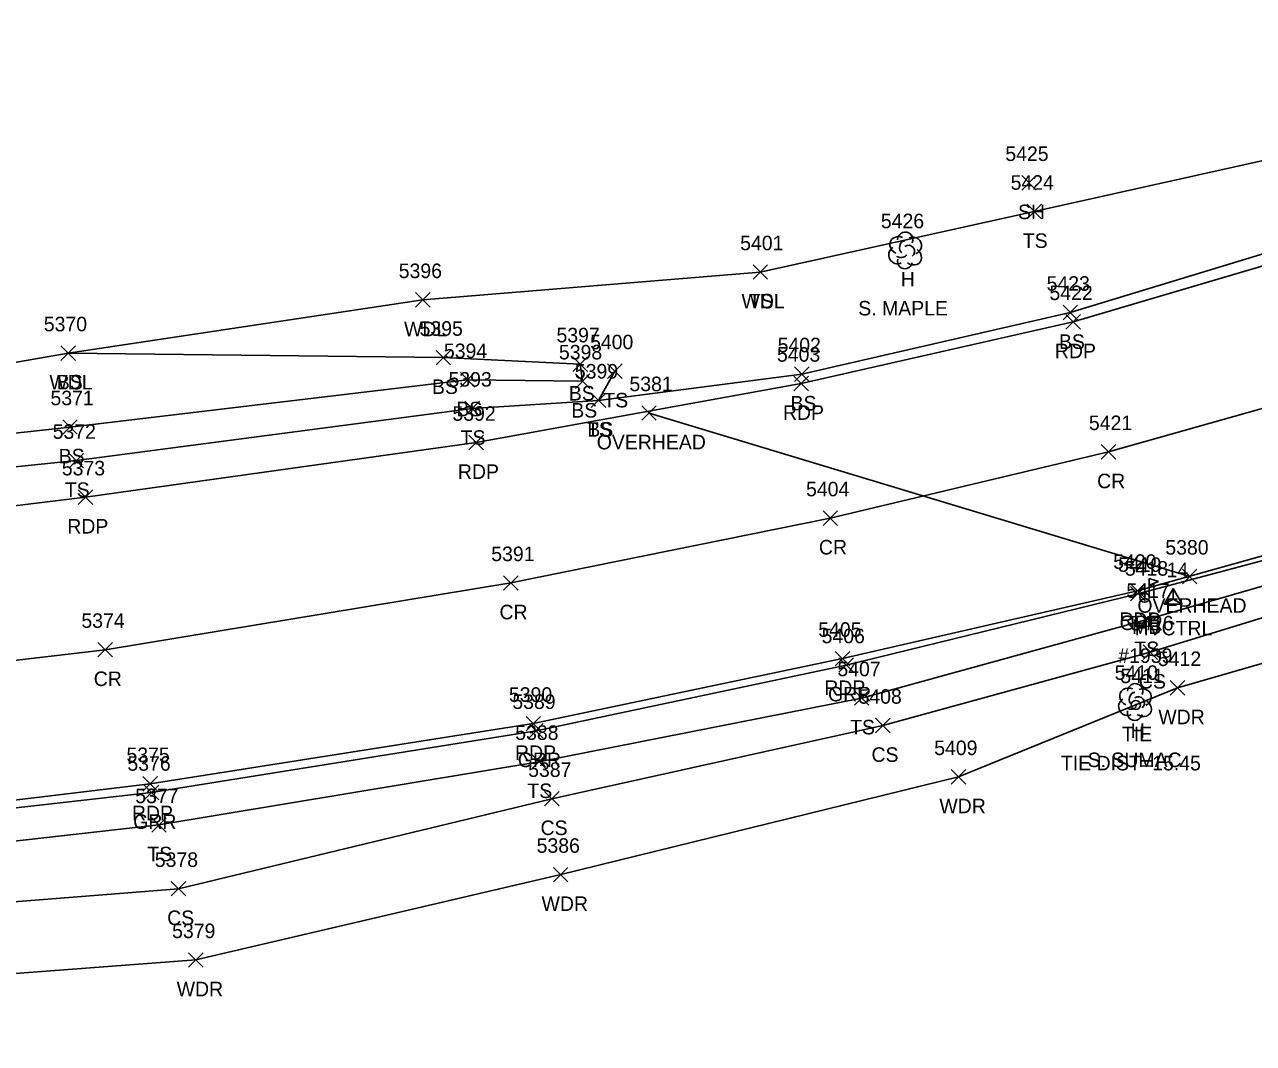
# Model space of a CAD drawing. Extents: x 1611797 to 1633212, y 298978 to 305475.
# Drawn here: x 1621724.4 to 1621893.4, y 300757.2 to 300897.4 of the extents above; entities that cross this region are included whole.
import ezdxf

# ---------------------------------------------------------------- set-up
doc = ezdxf.new("R2010")
doc.units = 0
for name, color, linetype in [('C_A', 7, 'Continuous'), ('C_C', 7, 'Continuous'), ('C_I', 7, 'Continuous'), ('CBP', 7, 'Continuous'), ('CPSM', 7, 'Continuous'), ('L_A', 7, 'Continuous'), ('L_C', 7, 'Continuous'), ('L_I', 7, 'Continuous'), ('L_TIC', 7, 'Continuous'), ('LAWA', 7, 'Continuous'), ('LELB', 7, 'Continuous'), ('LMB', 7, 'Continuous'), ('LTD', 7, 'Continuous'), ('P_A', 7, 'Continuous'), ('P_I', 7, 'Continuous'), ('P_TIC', 7, 'Continuous'), ('PET', 7, 'Continuous'), ('PRC', 7, 'Continuous'), ('R_A', 7, 'Continuous'), ('R_I', 7, 'Continuous'), ('R_TIC', 7, 'Continuous'), ('RGR', 7, 'Continuous'), ('U_A', 7, 'Continuous'), ('U_I', 7, 'Continuous'), ('U_TIC', 7, 'Continuous'), ('UCO', 7, 'Continuous')]:
    doc.layers.add(name, color=color, linetype=linetype)

msp = doc.modelspace()

# ---------------------------------------------------------------- linework, layer by layer
at = {"layer": 'CBP'}
for radius in [0.625, 0.0833]:
    msp.add_circle((1621877.27, 300803.81), radius, dxfattribs=at)
at = {"layer": 'CPSM'}
for p, q in [((1621881.16, 300817.66), (1621882.41, 300819.83)), ((1621883.66, 300817.66), (1621882.41, 300819.83)), ((1621882.41, 300818.38), (1621882.41, 300819.83)), ((1621881.16, 300817.66), (1621882.41, 300818.38)), ((1621882.41, 300818.38), (1621882.41, 300818.38)), ((1621882.41, 300818.38), (1621883.66, 300817.66)), ((1621881.16, 300817.66), (1621883.66, 300817.66))]:
    msp.add_line(p, q, dxfattribs=at)
at = {"layer": 'L_TIC'}
for points in [[(1621861.58, 300874.64), (1621863.58, 300876.64)], [(1621863.58, 300874.64), (1621861.58, 300876.64)], [(1621862.31, 300870.68), (1621864.31, 300872.68)], [(1621864.31, 300870.68), (1621862.31, 300872.68)], [(1621824.62, 300862.36), (1621826.62, 300864.36)], [(1621826.62, 300862.36), (1621824.62, 300864.36)], [(1621824.62, 300862.36), (1621826.62, 300864.36)], [(1621826.62, 300862.36), (1621824.62, 300864.36)], [(1621778.19, 300858.53), (1621780.19, 300860.53)], [(1621780.19, 300858.53), (1621778.19, 300860.53)], [(1621867.26, 300856.79), (1621869.26, 300858.79)], [(1621869.26, 300856.79), (1621867.26, 300858.79)], [(1621729.41, 300851.21), (1621731.41, 300853.21)], [(1621731.41, 300851.21), (1621729.41, 300853.21)], [(1621729.41, 300851.21), (1621731.41, 300853.21)], [(1621731.41, 300851.21), (1621729.41, 300853.21)], [(1621781.01, 300850.59), (1621783.01, 300852.59)], [(1621783.01, 300850.59), (1621781.01, 300852.59)], [(1621799.84, 300849.69), (1621801.84, 300851.69)], [(1621801.84, 300849.69), (1621799.84, 300851.69)], [(1621804.62, 300848.74), (1621806.62, 300850.74)], [(1621806.62, 300848.74), (1621804.62, 300850.74)], [(1621830.33, 300848.32), (1621832.33, 300850.32)], [(1621832.33, 300848.32), (1621830.33, 300850.32)], [(1621784.36, 300847.52), (1621786.36, 300849.52)], [(1621786.36, 300847.52), (1621784.36, 300849.52)], [(1621800.18, 300847.34), (1621802.18, 300849.34)], [(1621802.18, 300847.34), (1621800.18, 300849.34)], [(1621800.18, 300847.34), (1621802.18, 300849.34)], [(1621802.18, 300847.34), (1621800.18, 300849.34)], [(1621802.37, 300844.71), (1621804.37, 300846.71)], [(1621804.37, 300844.71), (1621802.37, 300846.71)], [(1621802.37, 300844.71), (1621804.37, 300846.71)], [(1621804.37, 300844.71), (1621802.37, 300846.71)], [(1621784.99, 300843.6), (1621786.99, 300845.6)], [(1621786.99, 300843.6), (1621784.99, 300845.6)], [(1621729.67, 300841.04), (1621731.67, 300843.04)], [(1621731.67, 300841.04), (1621729.67, 300843.04)], [(1621730.54, 300836.42), (1621732.54, 300838.42)], [(1621732.54, 300836.42), (1621730.54, 300838.42)], [(1621877.66, 300814.53), (1621879.66, 300816.53)], [(1621879.66, 300814.53), (1621877.66, 300816.53)], [(1621878.26, 300810.06), (1621880.26, 300812.06)], [(1621880.26, 300810.06), (1621878.26, 300812.06)], [(1621882, 300805.16), (1621884, 300807.16)], [(1621884, 300805.16), (1621882, 300807.16)], [(1621838.56, 300803.76), (1621840.56, 300805.76)], [(1621840.56, 300803.76), (1621838.56, 300805.76)], [(1621841.47, 300799.98), (1621843.47, 300801.98)], [(1621843.47, 300799.98), (1621841.47, 300801.98)], [(1621794.17, 300795), (1621796.17, 300797)], [(1621796.17, 300795), (1621794.17, 300797)], [(1621851.88, 300792.91), (1621853.88, 300794.91)], [(1621853.88, 300792.91), (1621851.88, 300794.91)], [(1621795.95, 300789.91), (1621797.95, 300791.91)], [(1621797.95, 300789.91), (1621795.95, 300791.91)], [(1621741.9, 300786.3), (1621743.9, 300788.3)], [(1621743.9, 300786.3), (1621741.9, 300788.3)], [(1621797.16, 300779.47), (1621799.16, 300781.47)], [(1621799.16, 300779.47), (1621797.16, 300781.47)], [(1621744.59, 300777.53), (1621746.59, 300779.53)], [(1621746.59, 300777.53), (1621744.59, 300779.53)], [(1621746.98, 300767.73), (1621748.98, 300769.73)], [(1621748.98, 300767.73), (1621746.98, 300769.73)]]:
    msp.add_lwpolyline(points, dxfattribs=at)
at = {"layer": 'LAWA'}
for points in [[(1621181.28, 300827.92), (1621223.86, 300818.05), (1621259.85, 300805.3), (1621302.95, 300795.39), (1621349.16, 300784.44), (1621405.32, 300776.46), (1621456.92, 300770.04), (1621498.1, 300763.95), (1621547.06, 300757.25), (1621601.93, 300760.87), (1621651.09, 300764.67), (1621694.04, 300764.66), (1621747.98, 300768.73), (1621798.16, 300780.47), (1621852.88, 300793.91), (1621883, 300806.16), (1621927.85, 300819.1), (1621967.48, 300826.99), (1621990.87, 300829.17), (1622005.83, 300841.63), (1622047.88, 300859.2), (1622083.34, 300869.94), (1622118.6, 300887.45), (1622128.05, 300883.04)], [(1621659.49, 300842.5), (1621686.22, 300844.5), (1621730.41, 300852.21), (1621779.19, 300859.53), (1621825.62, 300863.36)]]:
    msp.add_lwpolyline(points, dxfattribs=at)
at = {"layer": 'LELB'}
for points in [[(1621225.04, 300824.33), (1621261.12, 300815.51), (1621304.37, 300803.95), (1621349.5, 300790.07), (1621405.83, 300783.73), (1621456.28, 300778.87), (1621499.66, 300775.46), (1621542.64, 300769.31), (1621602.92, 300770.8), (1621648.56, 300773.12), (1621693.93, 300774.41), (1621745.59, 300778.53), (1621796.95, 300790.91), (1621842.47, 300800.98), (1621879.26, 300811.06), (1621925.94, 300825.36), (1621965.55, 300835.63), (1621978.62, 300833.76), (1622003.72, 300846.57), (1622042.45, 300863.08), (1622078.51, 300879.77), (1622113.6, 300897.41), (1622122.59, 300892.64)], [(1621803.37, 300845.71), (1621831.33, 300849.32), (1621868.26, 300857.79), (1621912.24, 300871.19), (1621914.88, 300876.86), (1621915.04, 300889.95)], [(1621825.62, 300863.36), (1621863.31, 300871.68), (1621907.35, 300881.49), (1621906.3, 300889.13)], [(1621730.41, 300852.21), (1621782.01, 300851.59), (1621800.84, 300850.69), (1621801.18, 300848.34)], [(1621655.45, 300842.83), (1621656.08, 300835.16), (1621660.35, 300828.94), (1621690.83, 300833.21), (1621731.54, 300837.42), (1621785.99, 300844.6), (1621803.37, 300845.71), (1621805.62, 300849.74)], [(1621659.49, 300842.5), (1621657.79, 300837.47), (1621658.11, 300836.31), (1621690.69, 300837.68), (1621730.67, 300842.04), (1621785.36, 300848.52), (1621801.18, 300848.34)], [(1621304.32, 300806.96), (1621349.8, 300796.53), (1621406.42, 300787.47), (1621456.73, 300781.98), (1621500.38, 300778.42), (1621539.28, 300776.65), (1621603.89, 300776.85), (1621647.89, 300778.63), (1621693.37, 300781.71), (1621742.9, 300787.3), (1621795.17, 300796), (1621839.56, 300804.76), (1621878.66, 300815.53), (1621923.09, 300828.36)]]:
    msp.add_lwpolyline(points, dxfattribs=at)
at = {"layer": 'LMB'}
for p, q in [((1621879.11, 300821.19), (1621880.41, 300820.81)), ((1621879.12, 300818.6), (1621879.12, 300821.19)), ((1621879.12, 300820.29), (1621880.4, 300820.8)), ((1621878.46, 300818.59), (1621878.46, 300818.59))]:
    msp.add_line(p, q, dxfattribs=at)
msp.add_circle((1621878.46, 300818.59), 0.656, dxfattribs=at)
at = {"layer": 'LTD'}
for p, q in [((1621845.52, 300866.39), (1621845.52, 300866.39)), ((1621845.52, 300866.39), (1621845.52, 300866.39)), ((1621877.14, 300804.26), (1621877.14, 300804.26)), ((1621877.14, 300804.26), (1621877.14, 300804.26))]:
    msp.add_line(p, q, dxfattribs=at)
for centre in [(1621845.56, 300867.82), (1621877.19, 300805.7)]:
    msp.add_arc(centre, 1.05, 335.5272, 180.9563, dxfattribs=at)
for centre, major_axis, ratio, start_param, end_param in [((1621844.73, 300867.05), (1.21, -0.51), 0.895232, 1.570796, 4.712389), ((1621845.31, 300866.85), (-0.208, -0.792), 0.645439, 3.141593, 6.283185), ((1621846.02, 300866.22), (-0.5, 0.667), 0.989748, 3.141593, 6.283185), ((1621846.56, 300866.97), (-1.14, -0.48), 0.949671, 1.570796, 4.712389), ((1621844.43, 300865.68), (0.58, -1.04), 0.959034, 3.141593, 6.283185), ((1621845.06, 300865.64), (-0.625, -0.083), 0.423636, 0, 3.141593), ((1621846.52, 300865.55), (-1.09, 0.79), 0.841452, 1.570796, 4.712389), ((1621845.52, 300864.89), (0.26, 1.06), 0.942809, 1.570796, 4.712389), ((1621876.35, 300804.93), (1.21, -0.51), 0.895232, 1.570796, 4.712389), ((1621878.18, 300804.85), (-1.14, -0.48), 0.949671, 1.570796, 4.712389), ((1621876.06, 300803.55), (0.58, -1.04), 0.959034, 3.141593, 6.283185), ((1621876.93, 300804.72), (-0.208, -0.792), 0.645439, 3.141593, 6.283185), ((1621877.64, 300804.1), (-0.5, 0.667), 0.989748, 3.141593, 6.283185), ((1621878.14, 300803.43), (-1.09, 0.79), 0.841452, 1.570796, 4.712389), ((1621877.14, 300802.76), (0.26, 1.06), 0.942809, 1.570796, 4.712389), ((1621876.68, 300803.51), (-0.625, -0.083), 0.423636, 0, 3.141593)]:
    msp.add_ellipse(centre, major_axis=major_axis, ratio=ratio, start_param=start_param, end_param=end_param, dxfattribs=at)
at = {"layer": 'P_TIC'}
for points in [[(1621867.65, 300855.51), (1621869.65, 300857.51)], [(1621869.65, 300855.51), (1621867.65, 300857.51)], [(1621830.25, 300847.03), (1621832.25, 300849.03)], [(1621832.25, 300847.03), (1621830.25, 300849.03)], [(1621785.53, 300838.9), (1621787.53, 300840.9)], [(1621787.53, 300838.9), (1621785.53, 300840.9)], [(1621872.52, 300837.62), (1621874.52, 300839.62)], [(1621874.52, 300837.62), (1621872.52, 300839.62)], [(1621731.8, 300831.39), (1621733.8, 300833.39)], [(1621733.8, 300831.39), (1621731.8, 300833.39)], [(1621834.25, 300828.51), (1621836.25, 300830.51)], [(1621836.25, 300828.51), (1621834.25, 300830.51)], [(1621790.3, 300819.59), (1621792.3, 300821.59)], [(1621792.3, 300819.59), (1621790.3, 300821.59)], [(1621876.51, 300818.53), (1621878.51, 300820.53)], [(1621878.51, 300818.53), (1621876.51, 300820.53)], [(1621734.49, 300810.41), (1621736.49, 300812.41)], [(1621736.49, 300810.41), (1621734.49, 300812.41)], [(1621835.93, 300809.18), (1621837.93, 300811.18)], [(1621837.93, 300809.18), (1621835.93, 300811.18)], [(1621793.39, 300800.24), (1621795.39, 300802.24)], [(1621795.39, 300800.24), (1621793.39, 300802.24)], [(1621740.69, 300791.95), (1621742.69, 300793.95)], [(1621742.69, 300791.95), (1621740.69, 300793.95)]]:
    msp.add_lwpolyline(points, dxfattribs=at)
at = {"layer": 'PET'}
for points in [[(1621302.78, 300853.1), (1621341.3, 300845.04), (1621343.24, 300844.09), (1621354.32, 300842.05), (1621412.51, 300832.2), (1621456.55, 300827.09), (1621502.68, 300823.5), (1621543.62, 300821.7), (1621607.3, 300821.82), (1621632.35, 300822.86), (1621661.66, 300824.82), (1621690.71, 300827.25), (1621732.8, 300832.39), (1621786.53, 300839.9), (1621831.25, 300848.03), (1621868.65, 300856.51), (1621909.23, 300868.5)], [(1621305.61, 300811.18), (1621350.51, 300801.8), (1621406.65, 300792.88), (1621455.48, 300787.35), (1621500.83, 300783.57), (1621539, 300781.94), (1621604.29, 300781.94), (1621647.08, 300783.63), (1621692.5, 300787.02), (1621741.69, 300792.95), (1621794.39, 300801.24), (1621836.93, 300810.18), (1621877.51, 300819.53), (1621921.58, 300831.86)]]:
    msp.add_lwpolyline(points, dxfattribs=at)
at = {"layer": 'PRC'}
msp.add_lwpolyline([(1621310.56, 300830.69), (1621354.83, 300821.25), (1621408.34, 300812.34), (1621455.2, 300807.18), (1621500.93, 300803.33), (1621540.27, 300801.32), (1621605.72, 300800.67), (1621646.62, 300802.7), (1621691.65, 300806.25), (1621735.49, 300811.41), (1621791.3, 300820.59), (1621835.25, 300829.51), (1621873.52, 300838.62), (1621915.14, 300850.35)], dxfattribs=at)
at = {"layer": 'R_TIC'}
for points in [[(1621876.54, 300818.11), (1621878.54, 300820.11)], [(1621878.54, 300818.11), (1621876.54, 300820.11)], [(1621836.44, 300808.3), (1621838.44, 300810.3)], [(1621838.44, 300808.3), (1621836.44, 300810.3)], [(1621793.77, 300799.26), (1621795.77, 300801.26)], [(1621795.77, 300799.26), (1621793.77, 300801.26)], [(1621740.88, 300790.76), (1621742.88, 300792.76)], [(1621742.88, 300790.76), (1621740.88, 300792.76)]]:
    msp.add_lwpolyline(points, dxfattribs=at)
at = {"layer": 'RGR'}
msp.add_lwpolyline([(1621305.42, 300810.62), (1621350.33, 300801.15), (1621406.34, 300791.79), (1621455.48, 300786.67), (1621500.8, 300783.33), (1621539.13, 300781.61), (1621604.1, 300781.45), (1621647.56, 300782.72), (1621692.82, 300786.2), (1621741.88, 300791.76), (1621794.77, 300800.26), (1621837.44, 300809.3), (1621877.54, 300819.11), (1621921.78, 300830.89)], dxfattribs=at)
at = {"layer": 'U_TIC'}
for points in [[(1621809.31, 300842.97), (1621811.31, 300844.97)], [(1621811.31, 300842.97), (1621809.31, 300844.97)], [(1621883.68, 300820.49), (1621885.68, 300822.49)], [(1621885.68, 300820.49), (1621883.68, 300822.49)]]:
    msp.add_lwpolyline(points, dxfattribs=at)
at = {"layer": 'UCO'}
msp.add_lwpolyline([(1621884.68, 300821.49), (1621810.31, 300843.97)], dxfattribs=at)

# ---------------------------------------------------------------- texts
at = {"layer": 'C_A'}
for s, p in [('HVCTRL', (1621877.1, 300813.38)), ('TIE', (1621875.35, 300798.81))]:
    msp.add_text(s, height=2, dxfattribs=at).set_placement(p)
at = {"layer": 'C_C'}
msp.add_text('TIE DIST=15.45', height=2, dxfattribs=at).set_placement((1621866.97, 300794.81))
at = {"layer": 'C_I'}
for s, p in [('14', (1621881.51, 300821.38)), ('5411', (1621875.15, 300806.81))]:
    msp.add_text(s, height=2, dxfattribs=at).set_placement(p)
at = {"layer": 'L_A'}
for s, p in [('SH', (1621861.07, 300870.64)), ('TS', (1621861.72, 300866.68)), ('H', (1621844.95, 300861.39)), ('WDL', (1621823.03, 300858.36)), ('TS', (1621824.03, 300858.36)), ('WDL', (1621776.61, 300854.53)), ('BS', (1621866.7, 300852.79)), ('WDL', (1621727.83, 300847.21)), ('BS', (1621728.85, 300847.21)), ('BS', (1621780.45, 300846.59)), ('BS', (1621799.28, 300845.69)), ('TS', (1621804.03, 300844.74)), ('BS', (1621783.8, 300843.52)), ('BS', (1621799.62, 300843.34)), ('BS', (1621799.62, 300843.34)), ('BS', (1621829.78, 300844.32)), ('TS', (1621784.4, 300839.6)), ('TS', (1621801.78, 300840.71)), ('BS', (1621801.82, 300840.71)), ('BS', (1621729.11, 300837.04)), ('TS', (1621729.95, 300832.42)), ('MB', (1621876.77, 300813.59)), ('TS', (1621877.07, 300810.53)), ('CS', (1621877.7, 300806.06)), ('WDR', (1621880.37, 300801.16)), ('TS', (1621837.97, 300799.76)), ('H', (1621876.57, 300799.26)), ('CS', (1621840.91, 300795.98)), ('TS', (1621793.58, 300791)), ('WDR', (1621850.25, 300788.91)), ('CS', (1621795.39, 300785.91)), ('TS', (1621741.31, 300782.3)), ('WDR', (1621795.53, 300775.47)), ('CS', (1621744.03, 300773.53)), ('WDR', (1621745.34, 300763.73))]:
    msp.add_text(s, height=2, dxfattribs=at).set_placement(p)
at = {"layer": 'L_C'}
for s, p in [('S. MAPLE', (1621839.09, 300857.39)), ('#1939', (1621874.86, 300809.59)), ('S. SUMAC', (1621870.64, 300795.26))]:
    msp.add_text(s, height=2, dxfattribs=at).set_placement(p)
at = {"layer": 'L_I'}
for s, p in [('5425', (1621859.32, 300878.64)), ('5424', (1621860.05, 300874.68)), ('5426', (1621842.2, 300869.39)), ('5401', (1621822.85, 300866.36)), ('5401', (1621822.85, 300866.36)), ('5396', (1621775.88, 300862.53)), ('5423', (1621865, 300860.79)), ('5370', (1621727.06, 300855.21)), ('5370', (1621727.06, 300855.21)), ('5395', (1621778.75, 300854.59)), ('5397', (1621797.58, 300853.69)), ('5394', (1621782.1, 300851.52)), ('5398', (1621797.92, 300851.34)), ('5398', (1621797.92, 300851.34)), ('5400', (1621802.2, 300852.74)), ('5402', (1621828, 300852.32)), ('5399', (1621800.11, 300848.71)), ('5399', (1621800.11, 300848.71)), ('5393', (1621782.73, 300847.6)), ('5371', (1621727.98, 300845.04)), ('5372', (1621728.28, 300840.42)), ('5418', (1621875.77, 300821.59)), ('5417', (1621875.97, 300818.53)), ('5416', (1621876.51, 300814.06)), ('5412', (1621880.31, 300809.16)), ('5407', (1621836.22, 300807.76)), ('5410', (1621874.36, 300807.26)), ('5408', (1621839.13, 300803.98)), ('5388', (1621791.91, 300799)), ('5409', (1621849.54, 300796.91)), ('5387', (1621793.69, 300793.91)), ('5377', (1621739.64, 300790.3)), ('5386', (1621794.85, 300783.47)), ('5378', (1621742.33, 300781.53)), ('5379', (1621744.71, 300771.73))]:
    msp.add_text(s, height=2, dxfattribs=at).set_placement(p)
at = {"layer": 'P_A'}
for s, p in [('RDP', (1621866.14, 300851.51)), ('RDP', (1621828.74, 300843.03)), ('RDP', (1621784.02, 300834.9)), ('CR', (1621871.95, 300833.62)), ('RDP', (1621730.29, 300827.39)), ('CR', (1621833.68, 300824.51)), ('CR', (1621789.74, 300815.59)), ('RDP', (1621875, 300814.53)), ('CR', (1621733.93, 300806.41)), ('RDP', (1621834.42, 300805.18)), ('RDP', (1621791.88, 300796.24)), ('RDP', (1621739.18, 300787.95))]:
    msp.add_text(s, height=2, dxfattribs=at).set_placement(p)
at = {"layer": 'P_I'}
for s, p in [('5422', (1621865.39, 300859.51)), ('5403', (1621827.91, 300851.03)), ('5392', (1621783.27, 300842.9)), ('5421', (1621870.82, 300841.62)), ('5373', (1621729.54, 300835.39)), ('5404', (1621831.91, 300832.51)), ('5391', (1621788.61, 300823.59)), ('5420', (1621874.16, 300822.53)), ('5374', (1621732.23, 300814.41)), ('5405', (1621833.59, 300813.18)), ('5390', (1621791.04, 300804.24)), ('5375', (1621738.43, 300795.95))]:
    msp.add_text(s, height=2, dxfattribs=at).set_placement(p)
at = {"layer": 'R_A'}
for p in [(1621875.03, 300814.11), (1621834.93, 300804.3), (1621792.26, 300795.26), (1621739.36, 300786.76)]:
    msp.add_text('GRR', height=2, dxfattribs=at).set_placement(p)
at = {"layer": 'R_I'}
for s, p in [('5419', (1621874.84, 300822.11)), ('5406', (1621834.05, 300812.3)), ('5389', (1621791.51, 300803.26)), ('5376', (1621738.56, 300794.76))]:
    msp.add_text(s, height=2, dxfattribs=at).set_placement(p)
at = {"layer": 'U_A'}
for p in [(1621803.12, 300838.97), (1621877.49, 300816.49)]:
    msp.add_text('OVERHEAD', height=2, dxfattribs=at).set_placement(p)
at = {"layer": 'U_I'}
for s, p in [('5381', (1621807.62, 300846.97)), ('5380', (1621881.33, 300824.49))]:
    msp.add_text(s, height=2, dxfattribs=at).set_placement(p)

doc.saveas('drawing.dxf')
